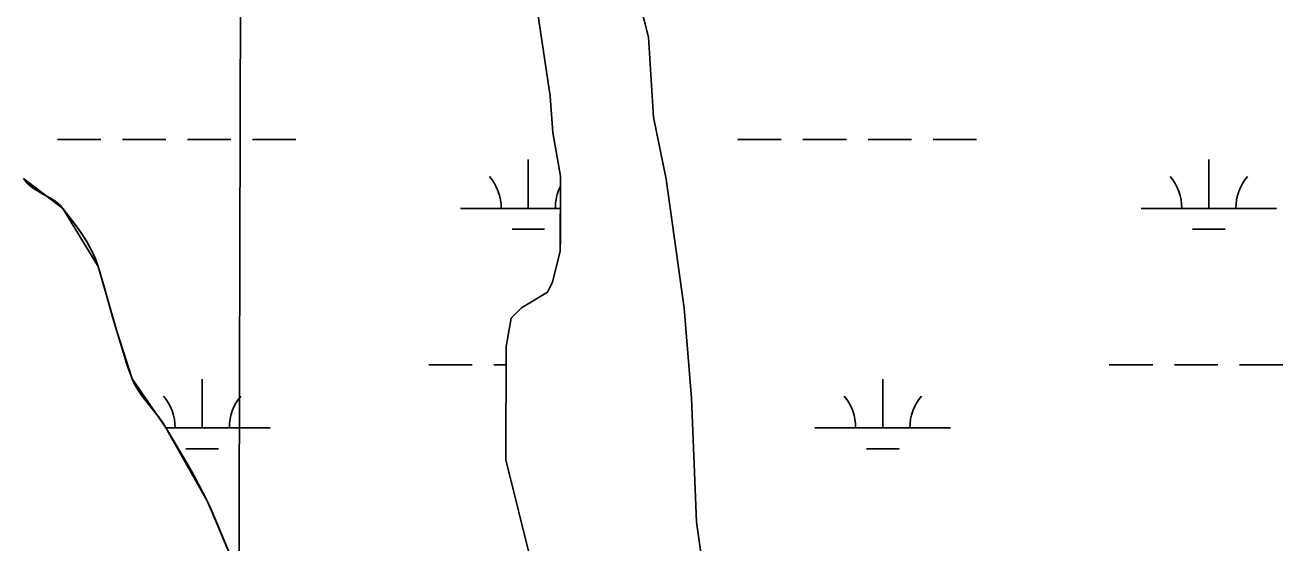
# Model space of a CAD drawing. Extents: x 3161564 to 3199464, y 849354 to 874788.
# Drawn here: x 3186561 to 3187489, y 868398 to 868780 of the extents above; entities that cross this region are included whole.
import ezdxf

# ---------------------------------------------------------------- set-up
doc = ezdxf.new("R2010")
doc.units = 0
for name, color, linetype in [('V-GRID-MAJR', 7, 'Continuous'), ('V-SITE-VEGE', 7, 'Continuous'), ('V-TOPO-SHOR', 7, 'Continuous'), ('V-WETL-SWMP', 7, 'Continuous')]:
    doc.layers.add(name, color=color, linetype=linetype)

msp = doc.modelspace()

# ---------------------------------------------------------------- linework, layer by layer
at = {"layer": 'V-GRID-MAJR'}
msp.add_spline([(3186683.235, 854762.214), (3186699.099, 860821.649), (3186714.971, 866884.169), (3186730.843, 872946.731), (3186730.8510000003, 872949.773)], degree=3, dxfattribs=at)
at = {"layer": 'V-SITE-VEGE'}
for points in [[(3186935.317000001, 868815.0049999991), (3186940.960000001, 868776.954999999), (3186948.484000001, 868727.491999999), (3186950.342000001, 868700.859999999), (3186955.992000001, 868668.5179999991), (3186955.916000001, 868622.8699999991), (3186955.902000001, 868613.3609999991), (3186950.157000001, 868590.545999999), (3186946.3400000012, 868582.9439999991), (3186927.302000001, 868571.562999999), (3186919.681000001, 868563.9689999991), (3186915.841000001, 868543.052999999), (3186915.702000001, 868459.3679999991), (3186934.592000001, 868383.2559999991)], [(3187063.889000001, 868360.2159999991), (3187056.371000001, 868413.481999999), (3187052.719000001, 868504.783999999), (3187047.126000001, 868571.3629999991), (3187033.972000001, 868666.483999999), (3187024.539000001, 868712.1479999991), (3187020.834000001, 868771.113999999), (3187013.277000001, 868801.559999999)], [(3186560.081000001, 868666.7599999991), (3186561.400000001, 868664.947999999), (3186562.790000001, 868663.3979999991), (3186564.214000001, 868662.055999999), (3186567.142000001, 868659.7869999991), (3186569.9110000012, 868657.996999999), (3186580.139000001, 868652.170999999), (3186582.5900000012, 868650.5939999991), (3186584.343000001, 868649.317999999), (3186586.795000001, 868647.2209999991), (3186588.968000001, 868644.8409999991), (3186596.738000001, 868634.839999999), (3186602.276000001, 868627.1259999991), (3186606.114000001, 868621.1699999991), (3186608.752000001, 868616.5839999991), (3186610.566000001, 868613.067999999), (3186612.989000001, 868607.660999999), (3186615.000000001, 868602.0719999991), (3186618.584000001, 868590.1529999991), (3186623.663000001, 868572.2229999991), (3186628.865000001, 868554.3359999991), (3186634.149000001, 868536.6199999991), (3186636.981000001, 868527.817999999), (3186640.180000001, 868519.1159999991), (3186641.259000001, 868516.6399999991), (3186643.635000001, 868512.197999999), (3186646.025000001, 868508.488999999), (3186648.294000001, 868505.344999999), (3186656.839000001, 868494.672999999), (3186661.004000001, 868489.268999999), (3186662.950000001, 868486.4829999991), (3186664.758000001, 868483.6179999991), (3186680.708000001, 868456.721999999), (3186684.569000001, 868449.9199999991), (3186690.141000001, 868439.599999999), (3186695.366000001, 868429.0939999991), (3186698.405000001, 868422.462999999), (3186703.429000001, 868410.7379999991), (3186710.705000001, 868393.0489999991)]]:
    msp.add_lwpolyline(points, dxfattribs=at)
at = {"layer": 'V-TOPO-SHOR'}
for p, q in [((3186940.96, 868776.9549999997), (3186935.3170000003, 868815.0039999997)), ((3187013.276, 868801.5599999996), (3187020.833, 868771.1149999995)), ((3186948.484, 868727.4909999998), (3186940.96, 868776.9549999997)), ((3187020.833, 868771.1149999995), (3187024.538, 868712.1479999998)), ((3186950.342, 868700.8599999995), (3186948.484, 868727.4909999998)), ((3187024.538, 868712.1479999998), (3187033.971, 868666.4839999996)), ((3186955.9930000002, 868668.5169999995), (3186950.342, 868700.8599999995)), ((3186955.901, 868613.3599999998), (3186955.9930000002, 868668.5169999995)), ((3187033.971, 868666.4839999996), (3187047.126, 868571.3629999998)), ((3186950.157, 868590.5459999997), (3186955.901, 868613.3599999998)), ((3186946.34, 868582.9439999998), (3186950.157, 868590.5459999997)), ((3186927.301, 868571.5639999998), (3186946.34, 868582.9439999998)), ((3186919.68, 868563.9689999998), (3186927.301, 868571.5639999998)), ((3186915.841, 868543.0539999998), (3186919.68, 868563.9689999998)), ((3187047.126, 868571.3629999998), (3187052.72, 868504.7839999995)), ((3186915.701, 868459.3669999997), (3186915.841, 868543.0539999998)), ((3187052.72, 868504.7839999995), (3187056.37, 868413.4829999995)), ((3186934.593, 868383.2559999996), (3186915.701, 868459.3669999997)), ((3187056.37, 868413.4829999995), (3187063.889, 868360.2149999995))]:
    msp.add_line(p, q, dxfattribs=at)
msp.add_lwpolyline([(3186560.081000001, 868666.7599999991), (3186588.968000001, 868644.8409999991), (3186615.000000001, 868602.0719999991), (3186628.865000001, 868554.3359999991), (3186640.180000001, 868519.1159999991), (3186664.758000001, 868483.6179999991), (3186695.366000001, 868429.0939999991), (3186718.354000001, 868375.5349999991), (3186754.958000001, 868300.378999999), (3186800.133000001, 868193.278999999), (3186874.512000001, 868022.4369999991), (3186931.084000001, 867845.942999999), (3186958.615000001, 867760.1229999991)], dxfattribs=at)
at = {"layer": 'V-WETL-SWMP'}
for p, q in [((3186940.96, 868776.9549999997), (3186935.3170000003, 868815.0039999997)), ((3187013.276, 868801.5599999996), (3187020.833, 868771.1149999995)), ((3186948.484, 868727.4909999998), (3186940.96, 868776.9549999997)), ((3187020.833, 868771.1149999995), (3187024.538, 868712.1479999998)), ((3186950.342, 868700.8599999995), (3186948.484, 868727.4909999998)), ((3187024.538, 868712.1479999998), (3187033.971, 868666.4839999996)), ((3186584.956576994, 868695.5682722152), (3186616.956576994, 868695.5682722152)), ((3186632.956576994, 868695.568272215), (3186664.956576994, 868695.5682722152)), ((3186680.956576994, 868695.5682722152), (3186712.956576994, 868695.5682722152)), ((3186728.956576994, 868695.5682722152), (3186760.956576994, 868695.5682722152)), ((3186955.9930000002, 868668.5169999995), (3186950.342, 868700.8599999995)), ((3187086.864576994, 868695.5682722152), (3187118.864576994, 868695.5682722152)), ((3187134.864576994, 868695.568272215), (3187166.864576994, 868695.5682722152)), ((3187182.864576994, 868695.5682722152), (3187214.864576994, 868695.5682722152)), ((3187230.864576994, 868695.5682722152), (3187262.864576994, 868695.5682722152)), ((3186932.272576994, 868644.8262722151), (3186932.272576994, 868680.8262722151)), ((3187434.180576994, 868644.8262722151), (3187434.180576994, 868680.8262722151)), ((3186560.0810000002, 868666.7609999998), (3186562.543, 868663.6519999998)), ((3186955.901, 868613.3599999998), (3186955.9930000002, 868668.5169999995)), ((3187033.971, 868666.4839999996), (3187047.126, 868571.3629999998)), ((3186562.543, 868663.6519999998), (3186564.4610000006, 868661.8439999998)), ((3186564.461, 868661.8439999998), (3186568.792, 868658.6919999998)), ((3186568.792, 868658.6919999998), (3186573.531, 868655.9139999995)), ((3186573.531, 868655.9139999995), (3186579.961, 868652.2779999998)), ((3186579.961, 868652.2779999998), (3186583.023, 868650.2899999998)), ((3186583.023, 868650.2899999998), (3186585.864, 868648.0709999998)), ((3186585.864, 868648.0709999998), (3186587.173, 868646.8479999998)), ((3186587.173, 868646.8479999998), (3186588.967, 868644.8399999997)), ((3186588.967, 868644.8399999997), (3186598.1380000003, 868632.9559999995)), ((3186882.272576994, 868644.8262722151), (3186955.953484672, 868644.8262722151)), ((3187384.180576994, 868644.8262722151), (3187484.180576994, 868644.8262722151)), ((3186598.1380000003, 868632.9559999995), (3186602.472, 868626.8359999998)), ((3186920.272576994, 868629.3952722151), (3186944.2725769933, 868629.3952722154)), ((3187422.180576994, 868629.3952722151), (3187446.1805769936, 868629.3952722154)), ((3186602.472, 868626.8359999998), (3186606.489, 868620.5469999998)), ((3186606.489, 868620.5469999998), (3186608.344, 868617.3279999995)), ((3186608.344, 868617.3279999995), (3186611.678, 868610.7149999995)), ((3186611.678, 868610.7149999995), (3186613.13, 868607.3119999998)), ((3186950.157, 868590.5459999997), (3186955.901, 868613.3599999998)), ((3186613.13, 868607.3119999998), (3186614.999, 868602.0729999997)), ((3186614.999, 868602.0729999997), (3186619.731, 868586.1719999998)), ((3186946.34, 868582.9439999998), (3186950.157, 868590.5459999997)), ((3186619.731, 868586.1719999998), (3186625.7380000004, 868564.9259999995)), ((3186927.301, 868571.5639999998), (3186946.34, 868582.9439999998)), ((3186919.68, 868563.9689999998), (3186927.301, 868571.5639999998)), ((3186625.738, 868564.9259999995), (3186628.864, 868554.3359999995)), ((3186915.841, 868543.0539999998), (3186919.68, 868563.9689999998)), ((3187047.126, 868571.3629999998), (3187052.72, 868504.7839999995)), ((3186628.864, 868554.3359999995), (3186636.004, 868530.7429999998)), ((3186915.701, 868459.3669999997), (3186915.841, 868543.0539999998)), ((3186636.004, 868530.7429999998), (3186640.18, 868519.1169999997)), ((3186858.864576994, 868529.3942722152), (3186890.864576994, 868529.3942722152)), ((3186906.864576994, 868529.3942722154), (3186915.8181486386, 868529.3942722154)), ((3187360.772576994, 868529.3942722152), (3187392.772576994, 868529.3942722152)), ((3187408.772576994, 868529.3942722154), (3187440.772576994, 868529.3942722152)), ((3187456.772576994, 868529.3942722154), (3187488.772576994, 868529.3942722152)), ((3186640.18, 868519.1169999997), (3186642.193, 868514.7679999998)), ((3186691.800576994, 868482.9642722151), (3186691.800576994, 868518.9642722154)), ((3187193.708576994, 868482.9642722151), (3187193.708576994, 868518.9642722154)), ((3186642.193, 868514.7679999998), (3186643.758, 868511.9959999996)), ((3186643.758, 868511.9959999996), (3186647.301, 868506.6879999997)), ((3186647.301, 868506.6879999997), (3186659.31, 868491.5339999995)), ((3187052.72, 868504.7839999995), (3187056.37, 868413.4829999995)), ((3186659.31, 868491.5339999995), (3186663.055, 868486.3229999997)), ((3186663.055, 868486.3229999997), (3186664.758, 868483.6179999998)), ((3186664.758, 868483.6179999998), (3186678.965, 868459.7289999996)), ((3186665.146777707, 868482.9642722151), (3186741.800576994, 868482.9642722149)), ((3187143.708576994, 868482.9642722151), (3187243.708576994, 868482.9642722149)), ((3186679.800576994, 868467.5332722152), (3186703.8005769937, 868467.5332722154)), ((3187181.708576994, 868467.5332722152), (3187205.7085769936, 868467.5332722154)), ((3186678.965, 868459.7289999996), (3186685.8310000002, 868447.6409999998)), ((3186934.593, 868383.2559999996), (3186915.701, 868459.3669999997)), ((3186685.8310000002, 868447.6409999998), (3186692.3170000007, 868435.3449999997)), ((3186692.3170000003, 868435.3449999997), (3186695.366, 868429.0939999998)), ((3186695.366, 868429.0939999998), (3186698.074, 868423.2029999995)), ((3186698.074, 868423.2029999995), (3186703.1950000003, 868411.2979999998)), ((3186703.1950000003, 868411.2979999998), (3186713.097, 868387.3609999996)), ((3187056.37, 868413.4829999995), (3187063.889, 868360.2149999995))]:
    msp.add_line(p, q, dxfattribs=at)
for centre, radius, start, end in [((3186877.029640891, 868645.3010753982), 35.24628790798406, 359.2281799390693, 40.771838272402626), ((3187378.937640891, 868645.3010753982), 35.24628790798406, 359.2281799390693, 40.771838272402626), ((3187489.423513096, 868645.3010753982), 35.24628790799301, 139.2281769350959, 180.77183526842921), ((3186987.515513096, 868645.3010753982), 35.24628790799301, 153.47037182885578, 180.7718352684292), ((3186636.557640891, 868483.4390753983), 35.24628790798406, 359.2281799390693, 40.771838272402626), ((3186747.043513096, 868483.4390753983), 35.24628790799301, 139.2281769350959, 180.77183526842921), ((3187138.4656408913, 868483.4390753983), 35.24628790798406, 359.2281799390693, 40.771838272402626), ((3187248.9515130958, 868483.4390753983), 35.24628790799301, 139.2281769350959, 180.77183526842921)]:
    msp.add_arc(centre, radius, start, end, dxfattribs=at)

doc.saveas('drawing.dxf')
